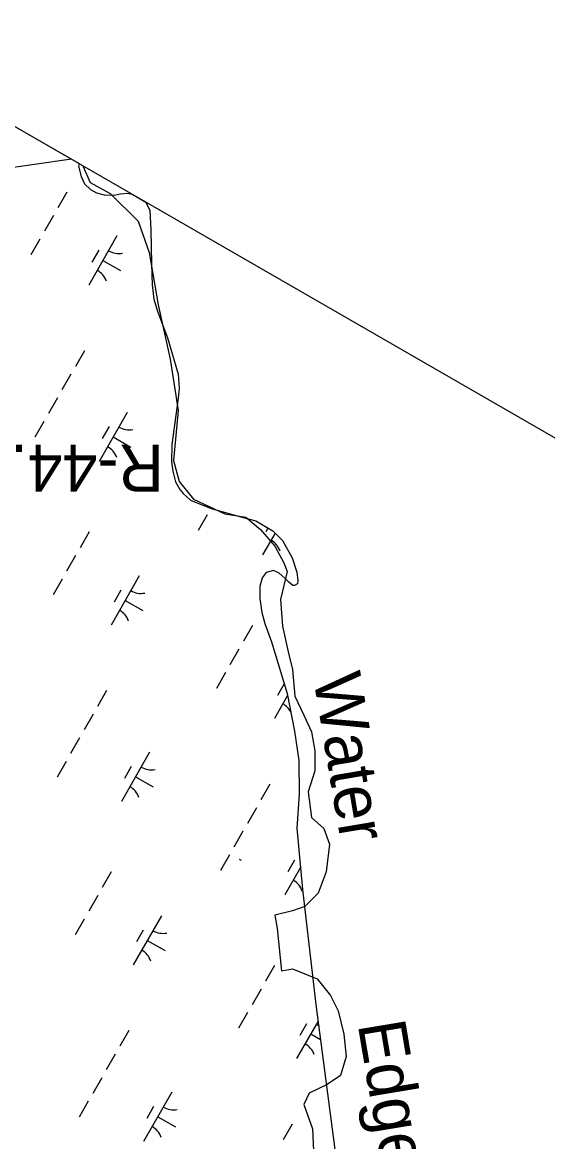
# Model space of a CAD drawing. Extents: x 3930721 to 3950824, y 220441 to 242861.
# Drawn here: x 3947410 to 3947875, y 235006 to 235995 of the extents above; entities that cross this region are included whole.
import ezdxf

# ---------------------------------------------------------------- set-up
doc = ezdxf.new("R2010")
doc.units = 0
for name, color, linetype in [('V-GRID-FRAM', 7, 'Continuous'), ('V-RIVR-EDGE', 7, 'Continuous'), ('V-RIVR-IDEN', 7, 'Continuous'), ('V-RIVR-RANG-IDEN', 7, 'Continuous'), ('V-UTIL-LINE', 7, 'Continuous'), ('V-WETL-SWMP', 7, 'Continuous')]:
    doc.layers.add(name, color=color, linetype=linetype)

msp = doc.modelspace()

# ---------------------------------------------------------------- linework, layer by layer
at = {"layer": 'V-GRID-FRAM'}
msp.add_lwpolyline([(3948829.04, 235080.94), (3941569.42, 222286.79), (3934009.8, 226348.12), (3941449.59, 239338.56), (3948829.04, 235080.94)], dxfattribs=at)
at = {"layer": 'V-RIVR-EDGE'}
msp.add_lwpolyline([(3947463.91, 235868.56), (3947470.33, 235853.87), (3947488.03, 235844.04), (3947512.6, 235819.47), (3947522.43, 235791.95), (3947530.29, 235745.75), (3947541.1, 235697.59), (3947547.98, 235652.38), (3947544.05, 235608.15), (3947548.97, 235589.47), (3947561.74, 235573.74), (3947589.27, 235560.97), (3947607.94, 235558.02), (3947620.72, 235547.21), (3947633.5, 235532.46), (3947641.36, 235517.72), (3947644.31, 235509.86), (3947638.41, 235485.28), (3947640.38, 235461.69), (3947645.29, 235439.09), (3947649.22, 235423.36), (3947651.19, 235399.77), (3947659.05, 235383.06), (3947665.93, 235368.32), (3947668.88, 235351.61), (3947668.88, 235333.92), (3947662.98, 235315.24), (3947665.93, 235292.64), (3947676.74, 235282.81), (3947681.66, 235269.05), (3947678.71, 235244.47), (3947671.83, 235225.8), (3947660.03, 235214), (3947649.22, 235210.07), (3947633.5, 235206.14), (3947635.46, 235194.35), (3947639.39, 235157), (3947649.22, 235158.96), (3947670.85, 235150.12), (3947682.64, 235135.37), (3947689.52, 235121.61), (3947694.44, 235100.97), (3947696.4, 235081.31), (3947691.49, 235064.6), (3947679.69, 235056.74), (3947663.97, 235048.88), (3947659.05, 235039.05), (3947666.91, 235017.42), (3947667.9, 234991.87)], dxfattribs=at)
at = {"layer": 'V-UTIL-LINE'}
msp.add_lwpolyline([(3947453.78, 235874.4), (3945931.14, 235655.08), (3945509.06, 234777.68), (3940428.61, 226869.1), (3939084.62, 223621.72)], dxfattribs=at)
at = {"layer": 'V-WETL-SWMP'}
for p, q in [((3946723.5, 236295.74), (3947460.52, 235870.51)), ((3947460.52, 235870.51), (3947459.93, 235868.03)), ((3947459.93, 235868.03), (3947462.25, 235858.9)), ((3947462.25, 235858.9), (3947465.32, 235852.56)), ((3947465.32, 235852.56), (3947470.5, 235847.59)), ((3947449.75, 235845.32), (3947441.79, 235831.43)), ((3947470.5, 235847.59), (3947476.06, 235844.72)), ((3947476.06, 235844.72), (3947482.68, 235842.89)), ((3947482.68, 235842.89), (3947491.42, 235842.42)), ((3947491.42, 235842.42), (3947497.04, 235843.74)), ((3947497.04, 235843.74), (3947503.34, 235844.36)), ((3947503.34, 235844.36), (3947507.41, 235843.46)), ((3947507.41, 235843.46), (3947519.49, 235836.49)), ((3947519.49, 235836.49), (3947523.08, 235829.05)), ((3947437.82, 235824.49), (3947429.87, 235810.61)), ((3947523.08, 235829.05), (3947523.91, 235811.9)), ((3947523.91, 235811.9), (3947524.56, 235781.8)), ((3947425.89, 235803.67), (3947417.94, 235789.78)), ((3947494.01, 235806.48), (3947469.16, 235763.09)), ((3947477.88, 235793.82), (3947471.91, 235783.41)), ((3947481.59, 235784.78), (3947497.21, 235775.84)), ((3947524.56, 235781.8), (3947525.01, 235763.26)), ((3947525.01, 235763.26), (3947526.59, 235750.64)), ((3947526.59, 235750.64), (3947529.95, 235740.1)), ((3947529.95, 235740.1), (3947539.07, 235715.49)), ((3947539.07, 235715.49), (3947548.1, 235684.23)), ((3947465.19, 235705.1), (3947457.24, 235691.22)), ((3947453.26, 235684.27), (3947445.31, 235670.39)), ((3947548.1, 235684.23), (3947548.99, 235671.97)), ((3947548.99, 235671.97), (3947548.17, 235663.03)), ((3947441.34, 235663.45), (3947433.38, 235649.56)), ((3947548.17, 235663.03), (3947542.49, 235622.21)), ((3947429.41, 235642.62), (3947421.46, 235628.74)), ((3947503.16, 235650.6), (3947478.31, 235607.21)), ((3947487.02, 235637.95), (3947481.06, 235627.53)), ((3947490.74, 235628.91), (3947506.36, 235619.96)), ((3947542.49, 235622.21), (3947542.25, 235606.83)), ((3947542.25, 235606.83), (3947543.34, 235598.69)), ((3947543.34, 235598.69), (3947545.87, 235589.29)), ((3947545.87, 235589.29), (3947549.54, 235582.46)), ((3947549.54, 235582.46), (3947552.45, 235579.01)), ((3947552.45, 235579.01), (3947559.07, 235572.89)), ((3947559.07, 235572.89), (3947577.14, 235565.68)), ((3947577.14, 235565.68), (3947605.37, 235557.61)), ((3947573.75, 235559.96), (3947565.8, 235546.07)), ((3947605.37, 235557.61), (3947616.7, 235554.73)), ((3947616.7, 235554.73), (3947631.62, 235545.78)), ((3947469.37, 235544.88), (3947461.42, 235531)), ((3947633.66, 235543.77), (3947622.65, 235524.55)), ((3947627.38, 235548.32), (3947625.4, 235544.87)), ((3947631.62, 235545.78), (3947640.26, 235537.27)), ((3947640.26, 235537.27), (3947648.8, 235522.11)), ((3947457.44, 235524.06), (3947449.49, 235510.17)), ((3947648.8, 235522.11), (3947652.83, 235509.46)), ((3947445.51, 235503.23), (3947437.56, 235489.35)), ((3947513.64, 235506.04), (3947488.79, 235462.66)), ((3947622.33, 235504.27), (3947620.12, 235496.6)), ((3947625.89, 235509.12), (3947622.33, 235504.27)), ((3947632.21, 235510.79), (3947625.89, 235509.12)), ((3947637.43, 235508.62), (3947632.21, 235510.79)), ((3947642.26, 235504.01), (3947637.43, 235508.62)), ((3947645.72, 235500.46), (3947642.26, 235504.01)), ((3947652.83, 235509.46), (3947653.79, 235502.11)), ((3947497.5, 235493.39), (3947491.54, 235482.98)), ((3947620.12, 235496.6), (3947620.34, 235486.11)), ((3947649.53, 235497.61), (3947645.72, 235500.46)), ((3947650.93, 235497.6), (3947649.53, 235497.61)), ((3947653.39, 235498.96), (3947650.93, 235497.6)), ((3947653.79, 235502.11), (3947653.39, 235498.96)), ((3947501.21, 235484.35), (3947516.83, 235475.4)), ((3947620.34, 235486.11), (3947621.92, 235473.84)), ((3947621.92, 235473.84), (3947624.59, 235464.01)), ((3947624.59, 235464.01), (3947630.67, 235447.83)), ((3947613.71, 235462.22), (3947605.76, 235448.33)), ((3947630.67, 235447.83), (3947644.41, 235402.17)), ((3947601.78, 235441.39), (3947593.83, 235427.51)), ((3947589.86, 235420.56), (3947581.9, 235406.68)), ((3947484.81, 235404.67), (3947476.86, 235390.78)), ((3947641.84, 235410.72), (3947635.88, 235400.31)), ((3947644.78, 235400.33), (3947633.13, 235379.99)), ((3947644.41, 235402.17), (3947650.97, 235368.85)), ((3947472.89, 235383.84), (3947464.93, 235369.96)), ((3947650.97, 235368.85), (3947654.82, 235342.91)), ((3947460.96, 235363.01), (3947453.01, 235349.13)), ((3947522.79, 235350.17), (3947497.94, 235306.78)), ((3947449.03, 235342.19), (3947441.08, 235328.3)), ((3947506.65, 235337.51), (3947500.68, 235327.1)), ((3947654.82, 235342.91), (3947655.13, 235313.16)), ((3947510.36, 235328.47), (3947525.98, 235319.53)), ((3947629.16, 235322), (3947621.2, 235308.12)), ((3947655.13, 235313.16), (3947652.98, 235283.1)), ((3947617.23, 235301.17), (3947609.28, 235287.29)), ((3947605.3, 235280.35), (3947597.35, 235266.46)), ((3947652.98, 235283.1), (3947657.86, 235228.81)), ((3947593.37, 235259.52), (3947585.42, 235245.64)), ((3947601.92, 235255.71), (3947603.64, 235254.73)), ((3947656.11, 235248.26), (3947642.28, 235224.11)), ((3947650.99, 235254.85), (3947645.03, 235244.43)), ((3947488.99, 235244.45), (3947481.04, 235230.56)), ((3947657.86, 235228.81), (3947669.81, 235127.19)), ((3947477.06, 235223.62), (3947469.11, 235209.74)), ((3947465.14, 235202.8), (3947457.19, 235188.91)), ((3947533.26, 235205.61), (3947508.41, 235162.22)), ((3947517.12, 235192.96), (3947511.16, 235182.54)), ((3947520.83, 235183.91), (3947536.45, 235174.97)), ((3947633.33, 235161.78), (3947625.38, 235147.9)), ((3947621.41, 235140.96), (3947613.45, 235127.07)), ((3947669.81, 235127.19), (3947686.65, 234999.27)), ((3947609.48, 235120.13), (3947601.53, 235106.25)), ((3947671.72, 235112.67), (3947652.75, 235079.55)), ((3947661.46, 235110.29), (3947655.5, 235099.88)), ((3947504.44, 235104.23), (3947496.48, 235090.35)), ((3947665.18, 235101.25), (3947673.88, 235096.26)), ((3947492.51, 235083.4), (3947484.56, 235069.52)), ((3947480.58, 235062.58), (3947472.63, 235048.69)), ((3947542.41, 235049.73), (3947517.56, 235006.34)), ((3947468.65, 235041.75), (3947460.7, 235027.87)), ((3947526.27, 235037.08), (3947520.31, 235026.66)), ((3947529.98, 235028.04), (3947545.6, 235019.09)), ((3947648.78, 235021.56), (3947640.83, 235007.68))]:
    msp.add_line(p, q, dxfattribs=at)
for centre, start, end in [((3947495.52, 235808.63), 239.42788, 280.97154), ((3947468.07, 235760.7), 19.42788, 60.97154), ((3947504.67, 235652.76), 239.42788, 280.97154), ((3947477.22, 235604.82), 19.42788, 60.97154), ((3947621.56, 235522.15), 19.42788, 60.97154), ((3947515.15, 235508.2), 239.42788, 280.97154), ((3947487.69, 235460.26), 19.42788, 60.97154), ((3947632.03, 235377.6), 27.70406, 60.97154), ((3947524.29, 235352.32), 239.42788, 280.97154), ((3947496.84, 235304.38), 19.42788, 60.97154), ((3947641.18, 235221.72), 19.42788, 60.97154), ((3947534.77, 235207.77), 239.42788, 280.97154), ((3947507.31, 235159.83), 19.42788, 60.97154), ((3947679.11, 235125.1), 239.42788, 246.97481), ((3947651.66, 235077.16), 19.42788, 60.97154), ((3947543.92, 235051.89), 239.42788, 280.97154), ((3947516.46, 235003.95), 19.42788, 60.97154)]:
    msp.add_arc(centre, 17.62, start, end, dxfattribs=at)

# ---------------------------------------------------------------- texts
at = {"layer": 'V-RIVR-IDEN'}
for s, p in [('Water', (3947667.24, 235416.63)), ('Edge', (3947706.65, 235109.96))]:
    msp.add_text(s, height=42, rotation=279.51914, dxfattribs=at).set_placement(p)
at = {"layer": 'V-RIVR-RANG-IDEN'}
msp.add_text('R-44.0', height=41.5, rotation=180, dxfattribs=at).set_placement((3947535.38, 235621.92))

doc.saveas('drawing.dxf')
